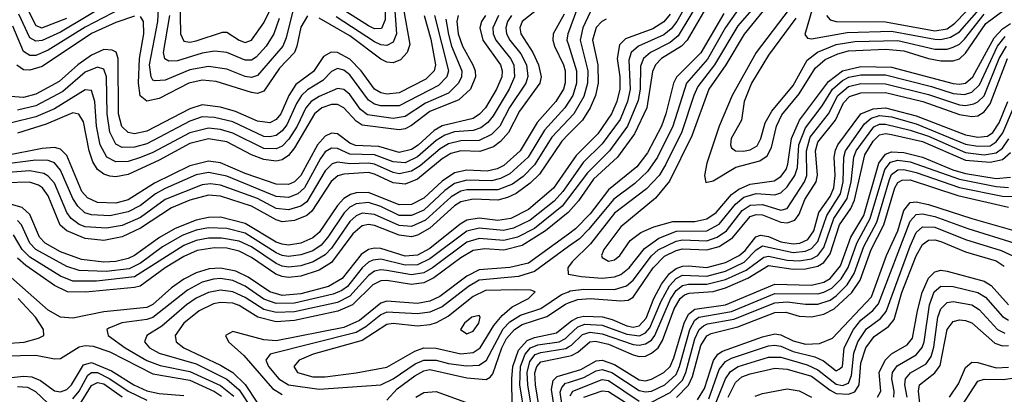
# Model space of a CAD drawing. Header units: inches. Extents: x 501365 to 657855, y 482276 to 547543.
# Tile 466 of 656: x 568217 to 571416, y 532199 to 533416. Entities that reach past the tile are written whole.
import ezdxf

# ---------------------------------------------------------------- set-up
doc = ezdxf.new("R2010")
doc.units = ezdxf.units.IN
doc.header["$MEASUREMENT"] = 0
doc.layers.add('A5563', color=7, linetype='Continuous')
doc.layers.add('A5573', color=7, linetype='Continuous')

msp = doc.modelspace()

# ---------------------------------------------------------------- linework, layer by layer
at = {"layer": 'A5563', "color": 5}
for points, elevation in [([(569405.3, 533530), (569404.6, 533415.4), (569392.5, 533387.5), (569370, 533386.3), (569350, 533396.2), (569256.1, 533456.1)], 3140), ([(568521.6, 533478.4), (568350, 533375.5), (568290, 533349), (568270, 533346.7), (568250, 533356.7), (568213.9, 533433.9)], 3140), ([(568232.7, 533470), (568270, 533397.5), (568289.2, 533389.2), (568370, 533421.6)], 3120), ([(568736.9, 533490), (568739.5, 533370), (568750, 533346.3), (568770, 533343.2), (568790, 533347.4), (568875.8, 533375.8), (568890, 533375.8), (568930, 533349.6), (568950, 533342.2), (568970, 533349.9), (569010, 533406.4), (569030, 533446.3)], 3120), ([(569432.6, 533490), (569441.4, 533370), (569430, 533343), (569410, 533332.2), (569390, 533334.4), (569370, 533344.1), (569245.7, 533425.7)], 3160), ([(569905.6, 533454.4), (569850, 533410.3), (569842.3, 533390), (569844.9, 533370), (569884.2, 533310), (569903.1, 533270), (569911.5, 533230), (569907.3, 533210), (569841.3, 533118.7), (569805, 533050), (569779.2, 533020.8), (569756.5, 533003.5), (569711.5, 532988.5), (569650, 532990.4), (569618, 532982), (569590, 532964.4), (569510, 532898.3), (569470, 532882), (569430, 532886.6), (569370, 532914.4), (569350, 532919.3), (569270, 532914.3), (569251, 532909), (569229.3, 532890.7), (569166.1, 532793.9), (569150, 532780.2), (569110, 532763.4), (569070, 532759.8), (569050, 532765.5), (568970, 532810), (568870, 532842.9), (568830, 532845.9), (568770, 532830.1), (568710, 532804.8), (568610, 532739.4), (568550, 532710.3), (568490, 532698.8), (568430, 532705.9), (568370, 532730), (568348.2, 532748.2), (568310, 532844.3), (568290.8, 532870), (568278.2, 532878.2), (568248.5, 532888.5), (568170, 532885.9)], 3380), ([(568547.3, 533452.7), (568430, 533391.4), (568310, 533317), (568270, 533300.2), (568250, 533299.8), (568230, 533312.9), (568195.1, 533395.1)], 3160), ([(569106.4, 533453.6), (569082.6, 533357.4), (569071.5, 533330), (568990, 533234.5), (568970, 533228.1), (568950, 533231.8), (568890, 533255), (568830, 533264.5), (568770, 533252.8), (568690, 533219.6), (568657.3, 533217.3), (568650, 533219.9), (568643.9, 533230), (568638.5, 533270), (568665.9, 533410), (568668.6, 533450)], 3160), ([(569464.3, 533450), (569484.1, 533335.9), (569476.2, 533310), (569453.8, 533286.2), (569430, 533276.1), (569410, 533278.1), (569390, 533288.3), (569290, 533363.6), (569190, 533421.5)], 3180), ([(569814.9, 533430), (569802.2, 533410), (569796.3, 533390), (569798.9, 533370), (569809.8, 533350), (569845.3, 533305.3), (569863.7, 533270), (569868, 533232), (569861.4, 533210), (569808.7, 533131.3), (569776.9, 533070), (569750, 533043), (569710, 533023.4), (569650, 533022.1), (569610, 533013.3), (569583.3, 532996.7), (569518.5, 532941.5), (569490, 532924), (569450, 532915.5), (569430, 532919.9), (569370, 532947), (569350, 532950), (569290, 532947.9), (569250, 532952.8), (569231.9, 532948.1), (569210, 532925.3), (569150, 532824.9), (569130, 532810), (569090, 532798.4), (569050, 532803), (568990, 532835.5), (568870, 532878.9), (568837.3, 532882.7), (568810, 532879.5), (568690, 532831.8), (568610, 532773.9), (568550, 532747.4), (568498.8, 532738.8), (568430, 532743.1), (568410, 532750.4), (568383.9, 532770), (568370.3, 532790.3), (568330, 532884.6), (568310, 532907.7), (568296, 532916), (568250, 532925.7), (568150, 532917.8)], 3360), ([(569772.6, 533430), (569754.5, 533390), (569755.7, 533370), (569764.5, 533350), (569812, 533290), (569822.9, 533270), (569825.2, 533230), (569807.3, 533190), (569755.8, 533104.2), (569737.7, 533082.3), (569715, 533065), (569690, 533055.9), (569630, 533051.4), (569598.6, 533041.4), (569570, 533023.4), (569510, 532971), (569470, 532951.7), (569430, 532953.9), (569370, 532977.3), (569290, 532979.8), (569250, 532997.2), (569230, 532998.4), (569210, 532986.5), (569194.3, 532965.7), (569142.7, 532870), (569120.5, 532850), (569090, 532838.4), (569050, 532842), (568890, 532907.8), (568830, 532919.7), (568790, 532911.7), (568690, 532868), (568658.1, 532850), (568610, 532813), (568570, 532791.7), (568510, 532778.6), (568450, 532782.2), (568429.2, 532789.2), (568405.6, 532810), (568390, 532835.5), (568350, 532927.8), (568330, 532951.6), (568310, 532958.3), (568270, 532960.3), (568150, 532945.1)], 3340), ([(569730.9, 533430), (569717.1, 533410), (569711.5, 533390), (569721.3, 533350), (569779.1, 533270), (569784.3, 533250), (569783.1, 533230), (569765.7, 533190), (569730.3, 533129.7), (569711.2, 533108.8), (569690, 533094.8), (569590, 533071.4), (569564.2, 533055.8), (569511.8, 533008.2), (569490, 532994.1), (569450, 532984.4), (569384.4, 533004.4), (569307.8, 533007.8), (569290, 533015.3), (569250, 533045.3), (569230, 533047.8), (569210, 533037.8), (569185, 533010), (569130, 532909.7), (569110, 532890), (569090, 532880.9), (569050, 532881.4), (568950, 532916.1), (568870, 532951.7), (568830, 532956.6), (568770, 532941.2), (568655.3, 532884.7), (568570, 532830.8), (568530, 532820.4), (568470, 532822.3), (568437.3, 532837.3), (568418.6, 532858.6), (568370, 532975.1), (568350, 532996.1), (568330, 533001.1), (568290, 532998.2), (568170, 532974.4)], 3320), ([(569531.4, 533430), (569553.1, 533353.1), (569567.8, 533270), (569563.6, 533250), (569537, 533223), (569450, 533178.8), (569410, 533174.2), (569390, 533178.3), (569370, 533190.5), (569326.9, 533250), (569290, 533288.3), (569250, 533310), (569229.1, 533310.9), (569203.7, 533296.3), (569171.8, 533248.2), (569114.7, 533205.3), (569091.6, 533170), (569065, 533110), (569050, 533091.7), (569030, 533081.6), (568990, 533086.6), (568917.8, 533117.8), (568870, 533132.5), (568810, 533140), (568770, 533126.8), (568630, 533053.7), (568590, 533045.7), (568570, 533049.9), (568549.5, 533069.5), (568537.8, 533110), (568536.9, 533290), (568530.1, 533310.1), (568517.6, 533317.6), (568490, 533319), (568450, 533300.8), (568406.5, 533270), (568345.1, 533214.9), (568270, 533174.7), (568230, 533163.2), (568187.1, 533167.1)], 3220), ([(569986.4, 533433.6), (569950, 533370), (569949.1, 533350), (569955, 533330), (569983.8, 533270), (569988.9, 533250), (569989.5, 533210.5), (569983.8, 533190), (569958.9, 533150), (569898.2, 533081.8), (569843.3, 532990), (569790, 532942.5), (569768.3, 532931.7), (569736.3, 532923.7), (569670, 532927.1), (569630, 532918.7), (569590, 532891.8), (569530, 532836), (569490, 532816), (569450, 532814.8), (569350, 532855.3), (569310, 532854.1), (569292, 532848), (569270, 532834.9), (569250, 532812.9), (569190, 532725), (569170, 532707.7), (569130, 532689.8), (569090, 532684.1), (569070, 532686.7), (569050, 532693.6), (568950, 532754.1), (568870, 532774.3), (568830, 532774.1), (568790, 532764.7), (568722.2, 532737.8), (568671.2, 532708.8), (568590.1, 532650), (568570, 532640.2), (568530, 532630.5), (568490, 532628.1), (568417.5, 532637.5), (568350, 532662.1), (568299.7, 532690), (568281.9, 532710), (568250, 532783.3), (568225.6, 532805.6), (568190, 532815.5)], 3420), ([(569601.8, 533418.2), (569610, 533367.5), (569620.5, 533330), (569653.4, 533250), (569652.1, 533230), (569643, 533210), (569610, 533177.8), (569535.3, 533144.7), (569470, 533101.7), (569430, 533095.5), (569347.6, 533107.6), (569324.8, 533124.8), (569290, 533173.2), (569270, 533189.9), (569250, 533192.7), (569190, 533166.9), (569163.6, 533150), (569146.7, 533130), (569118.3, 533070), (569091.7, 533028.3), (569070, 533005.7), (569050, 532996.5), (569010, 532997.7), (568910, 533047.9), (568870, 533059.1), (568830, 533063.5), (568770, 533048.7), (568650, 532984.9), (568610, 532968.2), (568570, 532955.7), (568530, 532954), (568499.9, 532970), (568478.2, 533010), (568466.9, 533070), (568461.6, 533150), (568450, 533186.1), (568430, 533188.8), (568330, 533126.6), (568270, 533100.1), (568190, 533081)], 3260), ([(568590, 533427.1), (568530, 533407.4), (568450, 533371.4), (568290, 533263.6), (568250, 533252.5), (568230, 533253.4), (568208.3, 533268.3)], 3180), ([(569565.3, 533430), (569610.7, 533250), (569604.4, 533230), (569577.4, 533202.6), (569450, 533136.2), (569390, 533136.7), (569370, 533141.7), (569350, 533154.2), (569290, 533237.3), (569270, 533252.7), (569250, 533257.6), (569230, 533247.7), (569201.5, 533218.5), (569152, 533188), (569132.5, 533170), (569116.1, 533143.9), (569085, 533075), (569070, 533055.3), (569050, 533040.4), (569030, 533035.3), (569010, 533037.2), (568910, 533084), (568850, 533098.8), (568810, 533100.5), (568770, 533086.1), (568630, 533013.4), (568590, 533001.8), (568550, 533001), (568530, 533011.8), (568510, 533050.7), (568501.2, 533110), (568499.4, 533230), (568490, 533255.8), (568470, 533262.4), (568430, 533245.4), (568356.8, 533183.2), (568270, 533135.9), (568210, 533121.9)], 3240), ([(569642, 533430), (569637, 533410), (569641.3, 533370), (569655.2, 533330), (569689.4, 533270), (569696.8, 533250), (569697.5, 533230), (569681.2, 533190), (569644.1, 533155.9), (569550, 533117.9), (569490, 533072.6), (569470, 533061.6), (569450, 533057.9), (569330, 533073.4), (569310, 533087), (569270, 533130.2), (569250, 533141), (569230, 533141.1), (569198.9, 533130), (569175.1, 533110), (569110, 533000.2), (569090, 532974.6), (569070, 532960.5), (569050, 532956.2), (569010, 532962.2), (568970, 532977.4), (568890, 533019.2), (568830, 533029.1), (568770, 533013.8), (568670, 532959.8), (568570, 532913.5), (568530, 532905.8), (568510, 532907.8), (568490, 532914.8), (568470, 532929.6), (568454.5, 532954.5), (568442.5, 532990), (568423.9, 533083.9), (568409.6, 533109.6), (568390, 533113.5), (568303.6, 533076.4), (568210, 533047.4)], 3280), ([(569151.7, 533428.3), (569130, 533391.4), (569118, 533330), (569110, 533310), (569060.9, 533259.1), (569010, 533183.8), (568990, 533176.7), (568970, 533179.3), (568855.9, 533215.9), (568810, 533220), (568767, 533210), (568670, 533160.5), (568630, 533151.8), (568608.5, 533168.5), (568602.6, 533210), (568606.8, 533290), (568620.3, 533370), (568619.9, 533410), (568610, 533426.5)], 3180), ([(569059.7, 533420.3), (569042.4, 533370), (569018.4, 533330), (568985.7, 533294.3), (568970, 533285), (568950, 533284.8), (568890, 533309.9), (568850, 533314.4), (568810, 533307.1), (568730, 533282.7), (568701.3, 533281.3), (568688.6, 533288.6), (568684.5, 533310), (568705.1, 533430)], 3140), ([(570000, 533375.1), (569998.2, 533370), (569995.1, 533350), (570000, 533334.2)], 3440), ([(570000, 533148.4), (569988.2, 533130), (569922.2, 533057.8), (569869.6, 532970), (569810, 532915.1), (569779.4, 532900.6), (569750, 532893.2), (569670, 532895.1), (569630, 532884.3), (569598.7, 532861.3), (569530, 532797.5), (569490, 532779.7), (569450, 532780.6), (569390, 532809), (569350, 532822.4), (569310, 532818), (569290, 532807.6), (569271.1, 532788.9), (569218.6, 532710), (569196.1, 532683.9), (569170, 532665.8), (569130, 532652), (569090, 532647.4), (569070, 532650.7), (569050, 532658.8), (568950, 532722.4), (568890, 532737.7), (568830, 532740.1), (568790, 532732.2), (568745, 532715), (568681.6, 532678.4), (568610, 532625.5), (568572.8, 532607.2), (568497.7, 532597.7), (568410, 532601.3), (568370, 532614), (568269.3, 532669.3), (568250.5, 532690.5), (568222.9, 532750), (568210, 532764)], 3440), ([(570000, 533092), (569945.8, 533034.2), (569890, 532944.6), (569852.9, 532907.1), (569817.9, 532882.1), (569770, 532863.5), (569670, 532863.4), (569650, 532859), (569619.3, 532840.7), (569535.4, 532764.6), (569490, 532744.8), (569450, 532747.6), (569370, 532783.6), (569330, 532787.5), (569310, 532779), (569290, 532761), (569230, 532674), (569210, 532652.7), (569170.8, 532629.2), (569130, 532616.7), (569090, 532612.1), (569070, 532615.5), (569050, 532624.2), (568970, 532678.2), (568930, 532697.2), (568873, 532707), (568830, 532706.4), (568790, 532698.9), (568750, 532682.6), (568590, 532581.1), (568466.4, 532566.4), (568390, 532566.8), (568350, 532583.4), (568250, 532644.8), (568225.3, 532670), (568196.9, 532716.9)], 3460), ([(570000, 533043.8), (569978.2, 533021.8), (569905.4, 532914.6), (569875.3, 532884.7), (569830, 532851.8), (569801.8, 532838.2), (569770, 532830.3), (569690, 532832.9), (569650, 532824.4), (569630, 532811.7), (569550, 532739), (569510, 532716.5), (569490, 532711), (569450, 532715.7), (569370, 532748.1), (569350, 532750.9), (569330, 532746.8), (569299.4, 532720.6), (569230, 532627.9), (569190, 532602), (569130, 532583.2), (569090, 532578.7), (569070, 532581.7), (569049.8, 532589.8), (568970, 532644.2), (568930, 532664.5), (568890, 532673.5), (568850, 532675.2), (568794, 532666), (568750, 532647), (568690, 532610.3), (568608.9, 532551.1), (568590, 532545.9), (568430.9, 532530.9), (568372.5, 532532.5), (568330, 532552.4), (568237.4, 532617.4), (568210, 532641.8)], 3480), ([(570000, 532939), (569951.4, 532868.6), (569870, 532799.8), (569812.9, 532770), (569770, 532763.7), (569710, 532771.1), (569670, 532764.5), (569648, 532752), (569550, 532673.2), (569510, 532651.5), (569470, 532648.2), (569390, 532672.4), (569370, 532674.5), (569350, 532670.2), (569326.9, 532653.1), (569264.9, 532575.1), (569220.5, 532550), (569130, 532525.7), (569070, 532520.3), (569030, 532532), (568959.9, 532579.9), (568919.3, 532599.3), (568870, 532609.1), (568833, 532607), (568790, 532594.4), (568750, 532573.6), (568710, 532545.6), (568650, 532490.6), (568630, 532481), (568490, 532466.7), (568390, 532446.2), (568350, 532449.4), (568310, 532472.3), (568150, 532611.8)], 3520), ([(570000, 532884.2), (569981.7, 532858.3), (569953.6, 532826.4), (569875.1, 532764.9), (569820.9, 532739.1), (569788.4, 532731.6), (569710, 532738.9), (569670, 532729.4), (569550, 532639.1), (569510, 532620.3), (569470, 532618.7), (569390, 532638.4), (569364.7, 532635.3), (569350, 532628.7), (569330, 532610), (569281.8, 532550), (569263.6, 532536.4), (569235.6, 532524.4), (569110, 532495.1), (569050, 532494.4), (569010, 532508.4), (568950, 532550.3), (568910, 532568.5), (568870, 532575.2), (568846.7, 532573.3), (568810, 532563.3), (568761.9, 532538.1), (568650, 532449.1), (568630, 532442.1), (568548.5, 532431.5), (568506.3, 532413.7), (568500.2, 532410), (568505, 532390), (568559.5, 532350), (568630, 532308.6), (568673.2, 532293.2), (568770, 532273.5), (568870, 532228.1), (568913, 532193)], 3540), ([(570000, 532837.2), (569979.5, 532810), (569890, 532738.2), (569834.5, 532710), (569790, 532699.1), (569710, 532705.4), (569670, 532693.7), (569558.5, 532610), (569530, 532594.3), (569490, 532587.2), (569410, 532601.8), (569390, 532603.4), (569370, 532598.9), (569350, 532585), (569290, 532518.5), (569250, 532498), (569110, 532467.4), (569050, 532465.1), (569010, 532474.7), (568950, 532514), (568910, 532532.3), (568870, 532537.3), (568830, 532530.4), (568790, 532511.7), (568758.8, 532490), (568678.9, 532421.1), (568630.1, 532390), (568622.9, 532370), (568638.9, 532350), (568670, 532333.4), (568790, 532297.8), (568890, 532248.8), (568930, 532213.5), (568972.3, 532150)], 3560), ([(570000, 532790.9), (569999.3, 532790), (569925.7, 532730), (569850, 532682.3), (569790, 532668), (569728.1, 532671.9), (569690, 532666.6), (569650, 532643), (569562.5, 532577.5), (569530, 532561.3), (569490, 532556.1), (569410, 532569.2), (569390, 532568.2), (569364.9, 532555.1), (569298.2, 532490), (569250.8, 532469.2), (569110, 532438.8), (569050, 532434.7), (568990.4, 532450.4), (568930, 532487.7), (568910, 532495.2), (568870, 532497.8), (568847, 532493), (568800.1, 532470), (568750.4, 532430), (568722.6, 532390), (568725.3, 532370), (568750.6, 532350), (568870, 532294.1), (568910, 532270.6), (568950, 532231.1), (568990, 532170)], 3580), ([(570000, 532719.8), (569870, 532625), (569810, 532610.9), (569710, 532604), (569670, 532583.3), (569582.6, 532517.4), (569550, 532501.8), (569510, 532494.4), (569410, 532501.4), (569390, 532495.1), (569321.3, 532438.7), (569270, 532416.6), (569050, 532372.5), (569010, 532376.5), (568910, 532403.6), (568886.3, 532390), (568895.4, 532370), (568944.9, 532324.9), (569038.5, 532218.5), (569070, 532198.7)], 3620), ([(570000, 532678.9), (569890, 532598.5), (569837.5, 532582.5), (569710, 532569.6), (569675.7, 532550), (569590, 532483.5), (569550, 532466.4), (569510, 532461), (569410, 532465.9), (569390, 532457.7), (569341.5, 532418.5), (569310, 532400.1), (569031.2, 532330), (569017.3, 532310), (569025.6, 532290), (569058.5, 532250), (569090, 532230.3), (569190, 532216.1), (569390, 532230.1), (569430, 532250), (569502.2, 532297.8), (569530, 532310), (569570, 532310.6), (569610, 532299.7), (569668.7, 532291.3), (569710, 532294), (569733.7, 532310), (569787.5, 532412.5), (569810, 532434.7), (569843.8, 532456.2), (569910, 532478.1), (569977, 532523), (570000, 532532.7)], 3640), ([(570000, 532613.5), (569997.4, 532610), (569998.9, 532590), (570000, 532589.8)], 3660), ([(568170, 532364.7), (568231.2, 532368.8), (568278.6, 532381.4), (568295.1, 532390), (568294, 532410), (568268.3, 532450), (568212.7, 532510)], 3540), ([(569410, 532180.4), (569443.4, 532216.6), (569500.5, 532259.5), (569530, 532276), (569550, 532279.5), (569670, 532252.7), (569732.5, 532247.5), (569745.5, 532254.5), (569753.8, 532266.2), (569783.5, 532350), (569799, 532381), (569824.9, 532410), (569850, 532426.3), (569930, 532451.7), (569990, 532492.4), (570000, 532496.1)], 3620), ([(569817.6, 532162.4), (569815.7, 532250), (569819.6, 532290), (569837.7, 532342.3), (569865.9, 532374.1), (569890, 532383.6), (569961.3, 532398.7), (570000, 532430.1)], 3580), ([(569858.1, 532130), (569842.2, 532230), (569844.5, 532290), (569858.8, 532330), (569876.5, 532350), (569900.5, 532359.5), (569970, 532370.2), (569990, 532380.7), (570000, 532390.3)], 3560), ([(568170, 532323.8), (568270, 532326.6), (568330, 532314.7), (568350, 532315.9), (568410, 532353.6), (568430, 532357.9), (568455.7, 532355.7), (568510, 532337.1), (568650, 532266.3), (568770, 532244.7), (568850, 532208.5), (568873.3, 532193.3)], 3520), ([(569884.7, 532130), (569867.7, 532230), (569866, 532270), (569874, 532306), (569891.3, 532328.7), (569910, 532335.6), (569991.5, 532348.5), (570000, 532353.3)], 3540), ([(569906.2, 532150), (569892.8, 532230), (569891.1, 532268.9), (569896.8, 532290), (569910, 532304.8), (570000, 532323.3)], 3520), ([(568150, 532249.5), (568230, 532258.6), (568256.3, 532256.3), (568284.2, 532244.2), (568330, 532210.6), (568350, 532207.5), (568370, 532214.5), (568385.3, 532230), (568424.6, 532295.4), (568450, 532302.2), (568515.4, 532275.4), (568588.1, 532230), (568630, 532210.6), (568670, 532201.5), (568750, 532195.9)], 3480), ([(568390, 532184.1), (568410, 532209.6), (568438.6, 532261.4), (568450, 532270.6), (568470, 532270.3), (568510, 532250), (568570, 532209.1), (568630, 532180)], 3460), ([(569957.9, 532130), (569944.7, 532215.3), (569950, 532244.4), (569963.3, 532256.7), (570000, 532267.7)], 3480), ([(568210, 532225.2), (568242.6, 532222.6), (568268.2, 532208.2), (568308.6, 532170)], 3460), ([(568410, 532163.1), (568450, 532227.8), (568470, 532238.1), (568490, 532233.1), (568550, 532190.9)], 3440), ([(569987.3, 532110), (569973.2, 532206.8), (569978.3, 532221.7), (569990, 532235.1), (570000, 532238.1)], 3460), ([(569503.6, 532190), (569530, 532205.7), (569570, 532208.5), (569790, 532128.4)], 3580)]:
    msp.add_lwpolyline(points, dxfattribs=dict(at, elevation=elevation))
for points, elevation in [([(569830, 532538.8), (569730, 532536.1), (569690, 532517), (569610, 532453.3), (569570, 532431.5), (569550, 532424.9), (569510, 532420.7), (569430, 532429), (569410, 532425.6), (569330, 532374.1), (569170.9, 532330), (569125.3, 532310), (569107.9, 532290), (569119.8, 532270), (569170, 532256.3), (569210, 532256.6), (569310, 532268.6), (569410, 532287.7), (569500.4, 532339.5), (569530, 532350.7), (569570, 532349.2), (569650, 532331), (569690, 532335.4), (569713.1, 532350), (569757.2, 532422.8), (569784.5, 532455.5), (569816.6, 532483.4), (569869.8, 532510), (569892.2, 532532.2), (569877.3, 532537.3)], 3660), ([(569710, 532454.8), (569686.3, 532450), (569662, 532430), (569649.5, 532410), (569670, 532395.4), (569690, 532404.8), (569708.9, 532430), (569713.1, 532450)], 3680)]:
    msp.add_lwpolyline(points, close=True, dxfattribs=dict(at, elevation=elevation))
at = {"layer": 'A5573', "color": 5}
for points, elevation in [([(570408.5, 533510), (570352.3, 533410), (570334, 533386), (570310, 533367.3), (570227.4, 533330), (570203.7, 533310), (570195.8, 533284.2), (570200.4, 533190), (570191.7, 533150), (570167.7, 533092.3), (570110, 533012.9), (570048, 532952), (570000, 532884.2)], 3540), ([(570431.7, 533490), (570356.4, 533363.6), (570330, 533342.5), (570266.4, 533310), (570243.9, 533290), (570234.4, 533265.6), (570233.4, 533190), (570226.8, 533153.2), (570192, 533070), (570132.9, 532990), (570061.3, 532918.7), (570000, 532837.2)], 3560), ([(570631, 533490), (570550, 533395.7), (570474.7, 533270), (570420.7, 533199.3), (570407, 533170), (570368.1, 533051.9), (570315.7, 532944.3), (570294.5, 532910), (570253.1, 532866.9), (570150, 532787.4), (570071.5, 532688.5), (570012.3, 532630), (570000, 532613.5)], 3660), ([(570460.9, 533479.1), (570385.2, 533350), (570366.9, 533330), (570302.4, 533290), (570282.3, 533270), (570272.5, 533247.5), (570254.1, 533130), (570214.7, 533045.3), (570158.9, 532970), (570081.8, 532898.2), (570032.3, 532827.7), (570000, 532790.9)], 3580), ([(570660.8, 533479.2), (570570.6, 533369.4), (570511.1, 533270), (570456.5, 533190), (570400.7, 533039.3), (570328.3, 532891.7), (570283.1, 532836.9), (570170, 532742.9), (570114.5, 532670), (570107.2, 532650), (570110, 532643.2), (570130, 532631.4), (570150, 532636.6), (570167.3, 532650), (570200.6, 532699.4), (570235.2, 532724.8), (570277.1, 532742.9), (570339, 532761), (570410, 532760.4), (570450, 532769), (570480.2, 532790), (570530, 532848.3), (570553.9, 532866.1), (570590, 532881.4), (570667.8, 532892.2), (570690, 532906.7), (570706.8, 532930), (570713, 532947), (570724.9, 533030), (570750.3, 533089.7), (570844.6, 533215.4), (570890, 533249.9), (570950, 533263.9), (571050, 533262), (571250, 533208.6), (571270, 533206.2), (571290, 533210.2), (571313.6, 533230), (571382.5, 533357.5), (571410, 533386.1), (571435.9, 533404.1)], 3680), ([(570800.3, 533479.7), (570768.2, 533368.2), (570776.2, 533356.2), (570790, 533354), (570905.3, 533374.7), (571050, 533378.5), (571190, 533352.4), (571210, 533351.6), (571241.1, 533358.9), (571270, 533377.1), (571350, 533467.3)], 3760), ([(570838.1, 533430), (570850, 533415.6), (570869.8, 533409.8), (571030.5, 533409.5), (571190, 533380), (571230, 533386.2), (571255.7, 533404.3), (571330, 533482.9)], 3780), ([(570033.2, 533466.8), (570000, 533375.1)], 3440), ([(570551.1, 533448.9), (570510, 533391), (570451.7, 533288.3), (570383.7, 533210), (570338.9, 533070), (570289.6, 532970), (570257.1, 532922.9), (570215.8, 532884.2), (570147.2, 532832.8), (570065.4, 532734.6), (570035.3, 532704.7), (570000, 532678.9)], 3640), ([(570070, 533440.5), (570046.7, 533390), (570037.5, 533350), (570062.5, 533250), (570061.6, 533210), (570050, 533166.6), (570016.9, 533110), (570000, 533092)], 3460), ([(570716.7, 533450), (570610, 533310), (570531.8, 533170), (570490, 533069.9), (570449, 532950), (570441.9, 532910), (570446.8, 532886.8), (570470, 532892.6), (570543.2, 532936.8), (570621.9, 532958.1), (570646, 532974), (570659.1, 533000.9), (570675.7, 533070), (570693.3, 533106.7), (570750, 533174.9), (570801.4, 533258.6), (570833.7, 533286.3), (570874.9, 533305.1), (570910, 533315), (571030, 533319.9), (571090, 533315.3), (571170, 533290.4), (571210, 533282.7), (571250, 533282), (571270, 533289.3), (571290, 533307.5), (571355.8, 533404.2), (571410, 533444.1)], 3720), ([(570504.3, 533435.7), (570430, 533308.4), (570350.8, 533229.2), (570341.4, 533210), (570316.8, 533110), (570301.8, 533070), (570256.6, 532983.4), (570222.3, 532937.7), (570130, 532863.2), (570070, 532786), (570023.3, 532736.7), (570000, 532719.8)], 3620), ([(570330, 533434.1), (570310.3, 533409.7), (570273.6, 533386.4), (570185.7, 533354.3), (570165.4, 533334.6), (570158.4, 533290), (570167.4, 533230), (570167, 533190), (570156.6, 533150), (570139.8, 533110), (570095.1, 533044.9), (570024.9, 532975.1), (570000, 532939)], 3520), ([(570122.5, 533417.5), (570108.3, 533410), (570090, 533390.3), (570077.9, 533350), (570094.9, 533270), (570096.5, 533210), (570088.1, 533170), (570071, 533130), (570045.9, 533090), (570000, 533043.8)], 3480), ([(570738.8, 533421.2), (570650, 533300.5), (570594.7, 533210), (570570.3, 533150), (570562.5, 533090), (570528.8, 533030), (570526.3, 533010), (570530, 532999.7), (570542.3, 532990), (570568.7, 532988.7), (570590, 532992.9), (570613.2, 533006.8), (570625.4, 533030), (570638.8, 533081.2), (570660.6, 533119.4), (570730, 533202.6), (570775.5, 533284.5), (570809.3, 533310.7), (570870, 533335.8), (570930, 533345.4), (571070, 533348.3), (571190, 533320.7), (571230, 533320.9), (571250, 533326.6), (571270, 533337), (571287, 533353), (571350, 533434.2)], 3740), ([(570000, 532589.8), (570041.6, 532581.6), (570110, 532576.6), (570150, 532581.1), (570170, 532588.4), (570197.5, 532610), (570247.1, 532672.9), (570293.7, 532706.3), (570351.3, 532728.7), (570450, 532730.6), (570490, 532751.8), (570542.8, 532817.2), (570570, 532839.9), (570610, 532851.9), (570670, 532847), (570690, 532853.4), (570710, 532873.2), (570735.8, 532910), (570743.7, 532936.3), (570748.3, 533010), (570770, 533065.3), (570824, 533136), (570857.5, 533190), (570890, 533219.1), (570910.9, 533229.1), (570950, 533237), (571030, 533236.6), (571179.1, 533199.1), (571250, 533176.1), (571287, 533173), (571310, 533180.3), (571335.1, 533204.9), (571393.7, 533330), (571418.6, 533361.4)], 3660), ([(570000, 533334.2), (570026.1, 533250), (570025.9, 533210), (570013.8, 533170), (570000, 533148.4)], 3440), ([(570000, 532532.7), (570005.1, 532534.9), (570050, 532541.1), (570150, 532540.2), (570188.7, 532551.3), (570210, 532569.8), (570270, 532649.6), (570291.7, 532668.3), (570350, 532697), (570370, 532700.9), (570450, 532698), (570483.6, 532710), (570513.1, 532730), (570564.1, 532795.9), (570590, 532814.1), (570630, 532815.8), (570690, 532797.7), (570710, 532802.6), (570766.3, 532890), (570774.6, 532910), (570773.8, 532990), (570785.3, 533034.7), (570844.3, 533110), (570875.3, 533170), (570910, 533199.2), (570950, 533209), (571030, 533208.1), (571170, 533173.3), (571270, 533139.4), (571290, 533137.5), (571316.8, 533143.2), (571330.4, 533149.6), (571350.7, 533169.3), (571399.6, 533290), (571423.1, 533330)], 3640), ([(570000, 532496.1), (570030, 532507.3), (570070, 532510.3), (570170, 532503.4), (570194.4, 532505.6), (570210, 532514.4), (570274.7, 532610), (570312.5, 532647.5), (570350, 532666.6), (570370, 532671.8), (570450, 532668.2), (570490, 532679.9), (570532.5, 532707.5), (570590, 532777), (570610, 532783.8), (570630, 532781.8), (570690, 532758.8), (570710, 532756.3), (570735.4, 532764.6), (570750, 532784.7), (570767.6, 532832.4), (570804.7, 532890), (570808.8, 532911.2), (570802.9, 532990), (570810, 533018.2), (570867.3, 533090), (570893.7, 533146.3), (570912.9, 533167.1), (570950, 533178.5), (571030, 533179.8), (571150.9, 533150.9), (571270, 533107.7), (571310, 533101.4), (571330, 533103.8), (571350, 533116.4), (571370, 533142.6), (571426.3, 533290)], 3620), ([(570000, 532430.1), (570010, 532438.2), (570030, 532449), (570050, 532453.1), (570110.6, 532450.6), (570142.4, 532442.4), (570190, 532421.9), (570210, 532417.6), (570230, 532421.5), (570252.9, 532447.1), (570277.5, 532510), (570302.7, 532557.3), (570328.6, 532591.4), (570350, 532608), (570370, 532615.9), (570390, 532617.1), (570450, 532611), (570510, 532627.5), (570554.8, 532650), (570573.7, 532666.3), (570608.9, 532711.1), (570624.1, 532715.9), (570650, 532711.7), (570690, 532694.8), (570730, 532687.9), (570751.9, 532690), (570777.5, 532702.5), (570797.1, 532730), (570813.8, 532790), (570850, 532842.1), (570861.9, 532870), (570866.7, 532910), (570863.3, 532970), (570867.4, 532992.6), (570875.6, 533010), (570950, 533110.8), (570990, 533126.6), (571030, 533129.9), (571130, 533104), (571290, 533041.6), (571330, 533034.1), (571361.8, 533038.2), (571379, 533050), (571399.1, 533080.9), (571427.8, 533150)], 3580), ([(570000, 532390.3), (570030, 532418.8), (570052.9, 532427.1), (570110, 532423.7), (570190, 532394.6), (570230.3, 532389.7), (570250, 532398.6), (570264.5, 532415.5), (570300.1, 532499.9), (570328.6, 532551.4), (570350, 532575.3), (570370, 532586.3), (570450, 532583.4), (570510, 532599.5), (570571.3, 532628.7), (570610, 532668.2), (570630, 532681.2), (570730, 532659.9), (570770, 532664), (570790, 532673.2), (570810, 532696), (570839.8, 532780.2), (570883.3, 532850), (570892.5, 532890), (570895, 532970), (570900.4, 532990), (570962.2, 533077.8), (570983.6, 533096.4), (571010, 533104.6), (571050, 533100.5), (571130, 533077.9), (571290, 533012.2), (571330, 533005.5), (571370, 533006.9), (571390, 533019), (571411.2, 533048.8), (571446.2, 533130)], 3560), ([(570000, 532353.3), (570010, 532359.1), (570046, 532394), (570070, 532401.3), (570110, 532396), (570210, 532360.8), (570230, 532358.6), (570250, 532363), (570270, 532375.7), (570280.9, 532390), (570331.6, 532508.4), (570350, 532536.6), (570370, 532553.1), (570390, 532557.3), (570450, 532556.6), (570510, 532572.2), (570577.4, 532602.6), (570634.9, 532645.1), (570650, 532648.2), (570710, 532634.6), (570750, 532632.8), (570790, 532639.5), (570810, 532649.7), (570830, 532676.6), (570862.6, 532770), (570904.9, 532835.1), (570918.6, 532890), (570927.5, 532970), (570934.9, 532990), (570992.1, 533067.9), (571010, 533076.5), (571030, 533077), (571110, 533057.8), (571170, 533038), (571290, 532984.7), (571350, 532977.7), (571390, 532983.5), (571410, 532998.8), (571430.6, 533029.4)], 3540), ([(570000, 532323.3), (570010, 532325.4), (570030, 532336.4), (570069.6, 532370), (570088.1, 532371.9), (570130, 532361.8), (570210, 532327.7), (570230, 532322.1), (570250, 532323.6), (570270, 532332.4), (570291.3, 532350), (570305.4, 532374.6), (570343.1, 532476.9), (570362.9, 532510), (570377.4, 532522.6), (570391.7, 532528.3), (570470, 532533.6), (570510, 532544.9), (570583.1, 532576.9), (570650, 532617.4), (570730, 532606.1), (570770, 532606.7), (570810, 532615.3), (570830, 532627), (570850, 532655.7), (570880.6, 532750), (570917.2, 532802.8), (570929.7, 532830), (570962.3, 532977.7), (570990, 533022), (571010, 533041.7), (571030, 533046.2), (571050, 533043.5), (571150, 533020.8), (571290, 532960.2), (571370, 532953.2), (571410, 532962.1), (571435.6, 532984.4)], 3520), ([(570000, 532267.7), (570040.2, 532279.8), (570090, 532308.2), (570110, 532310.6), (570150, 532295.6), (570230, 532246), (570250, 532243.6), (570270, 532248.3), (570310, 532270), (570330.1, 532289.9), (570342.3, 532317.7), (570375.4, 532430), (570390, 532459.4), (570410, 532476.4), (570510.5, 532489.5), (570670, 532557), (570790, 532554.3), (570830, 532563.5), (570850, 532575.9), (570883.6, 532616.4), (570917.8, 532710), (570959.5, 532780.5), (571008.5, 532950), (571030, 532979.1), (571050, 532987), (571090, 532984.5), (571150, 532969.6), (571248.7, 532928.7), (571290, 532916.3), (571390, 532900.4), (571435.9, 532904.1)], 3480), ([(570000, 532238.1), (570050, 532253.5), (570090, 532275.1), (570110, 532280.1), (570141, 532270), (570230, 532211.4), (570250, 532207.4), (570270, 532210), (570312.8, 532230), (570350, 532264), (570361, 532290), (570394.1, 532410), (570410, 532439.6), (570423.9, 532450), (570530, 532468.3), (570670, 532526.7), (570810, 532526), (570830, 532530.7), (570855.4, 532544.6), (570885.9, 532574.1), (570908.9, 532611.1), (570936.5, 532690), (570980.5, 532770), (571027.4, 532930), (571046.6, 532953.4), (571070, 532959.9), (571110, 532954.2), (571270, 532897.6), (571390, 532873.8), (571430, 532871.1)], 3460), ([(570270, 532174.2), (570330, 532205.7), (570370, 532244.7), (570381.3, 532270), (570410, 532379.5), (570425.1, 532410), (570438.4, 532421.6), (570452, 532428), (570536.8, 532443.2), (570670, 532496.1), (570710, 532499.6), (570770, 532491.7), (570810, 532492.3), (570850, 532504.8), (570870, 532518.9), (570905.2, 532554.8), (570928.7, 532591.3), (570960.1, 532679.9), (571001.6, 532758.4), (571042.8, 532897.2), (571050, 532912.9), (571070, 532928.3), (571090, 532929.4), (571130, 532920.2), (571270, 532871.4), (571410, 532843.3), (571470, 532841.6)], 3440), ([(570350.7, 532189.3), (570390, 532229), (570402.9, 532257.1), (570430, 532357.4), (570450, 532389.1), (570463.2, 532396.8), (570550, 532418.6), (570670, 532464.5), (570706.1, 532466.1), (570750, 532453.6), (570790, 532450.7), (570830, 532459.4), (570863, 532477), (570920.2, 532530), (570947.8, 532570), (570983.4, 532670), (571024.5, 532750), (571060.3, 532870), (571070, 532887.5), (571084.6, 532895.4), (571110, 532896.3), (571264.7, 532844.7), (571430, 532807.7)], 3420), ([(570419, 532181), (570441.6, 532218.4), (570470.8, 532309.2), (570485.4, 532330), (570500.2, 532339.8), (570630, 532386.2), (570670, 532396), (570690, 532392.7), (570730, 532372.8), (570770, 532362.5), (570815.4, 532364.6), (570857.8, 532382.2), (570984.2, 532515.8), (571033.4, 532650), (571070.3, 532730), (571090, 532796.8), (571110, 532822.8), (571130, 532824.8), (571170, 532816), (571310, 532769.9), (571470, 532724.7)], 3380), ([(570455.8, 532184.2), (570490, 532279.7), (570510, 532306.4), (570530, 532317.1), (570650, 532356.7), (570670, 532359.4), (570690, 532355.7), (570730, 532338), (570800.5, 532320.5), (570828.1, 532308.1), (570870, 532275.8), (570879.3, 532280.7), (570889.9, 532290.1), (570895.2, 532350), (570926.2, 532410), (570950, 532440), (570989, 532471), (571007, 532493), (571110, 532761.8), (571130, 532783), (571150, 532785.1), (571190, 532777.1), (571298, 532738), (571450, 532690.4)], 3360), ([(570464.6, 532135.4), (570510, 532249.7), (570526.1, 532273.9), (570550.8, 532289.2), (570650, 532319.6), (570690, 532319.5), (570775.1, 532295.1), (570810, 532278.5), (570870, 532232.4), (570890, 532228.3), (570910, 532235.1), (570919.6, 532260.4), (570927, 532333), (570939.7, 532370), (570967.9, 532412.1), (571014, 532446), (571032.1, 532467.9), (571110, 532680.7), (571130, 532725.1), (571150, 532743.4), (571190, 532742.3), (571290, 532701.7), (571406, 532666), (571470, 532637.4)], 3340), ([(570519.3, 532190), (570542.5, 532237.5), (570563.6, 532256.4), (570590, 532266.2), (570670, 532284.7), (570710, 532281.3), (570790, 532257.7), (570850, 532212.4), (570870, 532202.3), (570910, 532199.6), (570930, 532206.9), (570944.6, 532230), (570950, 532300.6), (570966.6, 532350), (570993, 532387), (571040.1, 532419.9), (571058, 532442), (571083.1, 532530), (571130, 532648.9), (571150, 532685.4), (571170, 532700.3), (571190, 532701.6), (571210, 532696.1), (571290, 532662.3), (571390, 532632.4), (571416, 532616)], 3320), ([(571003.7, 532190), (571014.9, 532210), (571009.8, 532270), (571028.6, 532310), (571050, 532330.8), (571100.3, 532359.7), (571118.1, 532381.9), (571133.7, 532470), (571149.6, 532530), (571170, 532576.3), (571190, 532597.1), (571210, 532602.7), (571230, 532599.4), (571350, 532567.3), (571373.1, 532553.1), (571430, 532490.3)], 3280), ([(571056.9, 532190), (571057.9, 532210), (571050.2, 532250), (571052.5, 532270), (571068.2, 532291.8), (571130, 532327.2), (571148.9, 532351.1), (571155.4, 532370), (571172.6, 532490), (571188.3, 532531.7), (571209.8, 532550.2), (571250, 532549.1), (571330, 532529.8), (571355, 532515), (571410, 532452.5), (571430, 532440.3)], 3260), ([(571100, 532190), (571092.7, 532230), (571094.7, 532250), (571111.2, 532268.8), (571161.6, 532298.4), (571178, 532322), (571187.2, 532352.8), (571200.2, 532450), (571210, 532477.3), (571230, 532497.4), (571250, 532500.9), (571310.1, 532490), (571334.8, 532474.8), (571393.7, 532410), (571417.6, 532397.6)], 3240), ([(571141.6, 532170), (571137.5, 532210), (571140.5, 532230), (571190.5, 532269.5), (571207.3, 532292.7), (571229.8, 532410), (571250, 532435.6), (571270, 532440.7), (571290, 532439.3), (571310, 532431), (571385.3, 532365.3), (571410, 532357.3), (571430, 532357.8)], 3220), ([(571237.6, 532190), (571266.7, 532233.3), (571290, 532286.4), (571310, 532303.9), (571330, 532302.6), (571390, 532285.4), (571430, 532288)], 3180), ([(571278.3, 532161.7), (571330, 532241.5), (571350, 532248.2), (571412.5, 532247.5), (571510, 532261.2)], 3160), ([(570005.2, 532194.8), (570014.7, 532210), (570110, 532246.9), (570130, 532243.9), (570230, 532177.5)], 3440), ([(570049.9, 532190), (570110, 532210.8), (570130, 532208), (570230, 532144.9)], 3420), ([(570606.8, 532193.2), (570630, 532201.8), (570710, 532216.8), (570750, 532210.4), (570790, 532190.2)], 3280)]:
    msp.add_lwpolyline(points, dxfattribs=dict(at, elevation=elevation))

doc.saveas('drawing.dxf')
